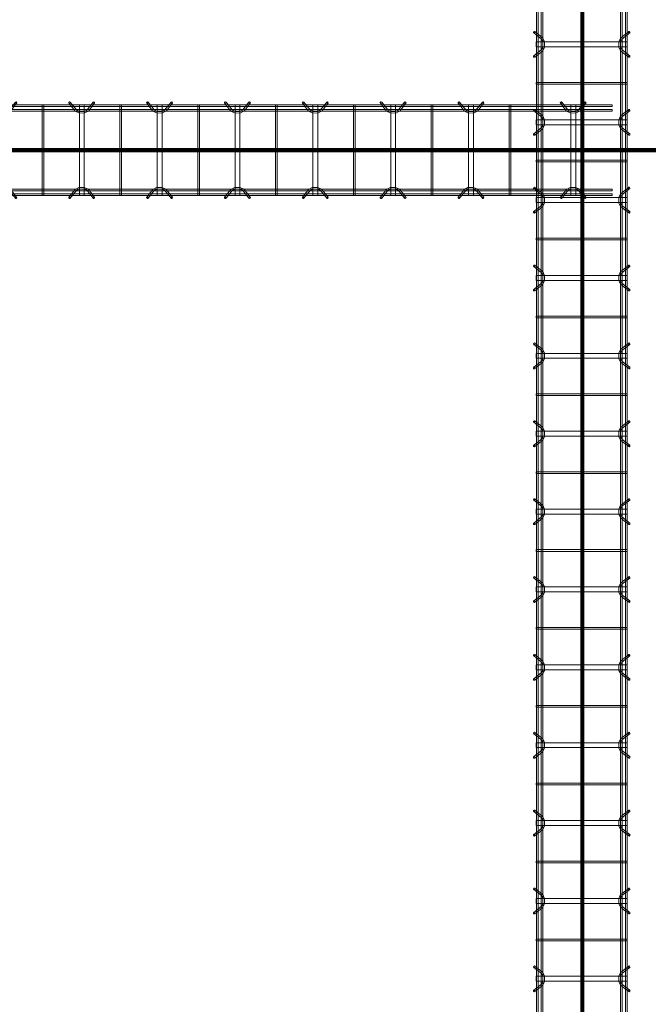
# Model space of a CAD drawing. Header units: inches. Extents: x -4136 to 1945, y -6639 to 12387.
# Tile 315 of 656: x -3405 to -3308, y 10336 to 10487. Entities that reach past the tile are written whole.
import ezdxf

# ---------------------------------------------------------------- set-up
doc = ezdxf.new("R2010")
doc.units = ezdxf.units.IN
doc.header["$MEASUREMENT"] = 0
doc.linetypes.add('Línea de rejilla', pattern=[0.875, 0.5, -0.125, 0.125, -0.125])
for name, color, linetype, lineweight in [('A-GENM', 7, 'Continuous', 9), ('S-BEAM', 7, 'Continuous', 9), ('S-GRID', 7, 'Continuous', 9)]:
    doc.layers.add(name, color=color, linetype=linetype, lineweight=lineweight)

# ---------------------------------------------------------------- blocks, each defined once
blk = doc.blocks.new('Dowel bar assembly - Dowel bar assembly-671876-SLAB ON GROUND JOINTS')
at = {"layer": 'S-BEAM', "color": 253, "true_color": 0xaaaaaa}
for p, q in [((1628, 1.98), (0, 1.98)), ((0, 1.72), (1628, 1.72)), ((436.02, 2.23), (436.97, 1.03)), ((437.18, 1.19), (436.23, 2.39)), ((437.62, 1.99), (437.62, -12.01)), ((438.38, 1.99), (437.62, 1.99)), ((437.62, 1.99), (438.38, 1.99)), ((438.38, -12.01), (438.38, 1.99)), ((439.76, 2.39), (438.81, 1.19)), ((439.01, 1.03), (439.96, 2.23)), ((443.87, 1.99), (443.87, -12.01)), ((444.13, 1.99), (443.87, 1.99)), ((443.87, 1.99), (444.13, 1.99)), ((444.13, -12.01), (444.13, 1.99)), ((448.02, 2.23), (448.97, 1.03)), ((449.18, 1.19), (448.23, 2.39)), ((449.62, 1.99), (449.62, -12.01)), ((450.38, 1.99), (449.62, 1.99)), ((449.62, 1.99), (450.38, 1.99)), ((450.38, -12.01), (450.38, 1.99)), ((451.76, 2.39), (450.81, 1.19)), ((451.01, 1.03), (451.96, 2.23)), ((455.87, 1.99), (455.87, -12.01)), ((456.13, 1.99), (455.87, 1.99)), ((455.87, 1.99), (456.13, 1.99)), ((456.13, -12.01), (456.13, 1.99)), ((460.02, 2.23), (460.97, 1.03)), ((461.18, 1.19), (460.23, 2.39)), ((461.62, 1.99), (461.62, -12.01)), ((462.38, 1.99), (461.62, 1.99)), ((461.62, 1.99), (462.38, 1.99)), ((462.38, -12.01), (462.38, 1.99)), ((463.76, 2.39), (462.81, 1.19)), ((463.01, 1.03), (463.96, 2.23)), ((467.87, 1.99), (467.87, -12.01)), ((468.13, 1.99), (467.87, 1.99)), ((467.87, 1.99), (468.13, 1.99)), ((468.13, -12.01), (468.13, 1.99)), ((472.02, 2.23), (472.97, 1.03)), ((473.18, 1.19), (472.23, 2.39)), ((473.62, 1.99), (473.62, -12.01)), ((474.38, 1.99), (473.62, 1.99)), ((473.62, 1.99), (474.38, 1.99)), ((474.38, -12.01), (474.38, 1.99)), ((475.76, 2.39), (474.81, 1.19)), ((475.01, 1.03), (475.96, 2.23)), ((479.87, 1.99), (479.87, -12.01)), ((480.13, 1.99), (479.87, 1.99)), ((479.87, 1.99), (480.13, 1.99)), ((480.13, -12.01), (480.13, 1.99)), ((484.02, 2.23), (484.97, 1.03)), ((485.18, 1.19), (484.23, 2.39)), ((485.62, 1.99), (485.62, -12.01)), ((486.38, 1.99), (485.62, 1.99)), ((485.62, 1.99), (486.38, 1.99)), ((486.38, -12.01), (486.38, 1.99)), ((487.76, 2.39), (486.81, 1.19)), ((487.01, 1.03), (487.96, 2.23)), ((491.87, 1.99), (491.87, -12.01)), ((492.13, 1.99), (491.87, 1.99)), ((491.87, 1.99), (492.13, 1.99)), ((492.13, -12.01), (492.13, 1.99)), ((496.02, 2.23), (496.97, 1.03)), ((497.18, 1.19), (496.23, 2.39)), ((497.62, 1.99), (497.62, -12.01)), ((498.38, 1.99), (497.62, 1.99)), ((497.62, 1.99), (498.38, 1.99)), ((498.38, -12.01), (498.38, 1.99)), ((499.76, 2.39), (498.81, 1.19)), ((499.01, 1.03), (499.96, 2.23)), ((503.87, 1.99), (503.87, -12.01)), ((504.13, 1.99), (503.87, 1.99)), ((503.87, 1.99), (504.13, 1.99)), ((504.13, -12.01), (504.13, 1.99)), ((508.02, 2.23), (508.97, 1.03)), ((509.18, 1.19), (508.23, 2.39)), ((509.62, 1.99), (509.62, -12.01)), ((510.38, 1.99), (509.62, 1.99)), ((509.62, 1.99), (510.38, 1.99)), ((510.38, -12.01), (510.38, 1.99)), ((511.76, 2.39), (510.81, 1.19)), ((511.01, 1.03), (511.96, 2.23)), ((515.87, 1.99), (515.87, -12.01)), ((516.13, 1.99), (515.87, 1.99)), ((515.87, 1.99), (516.13, 1.99)), ((516.13, -12.01), (516.13, 1.99)), ((520.02, 2.23), (520.97, 1.03)), ((521.18, 1.19), (520.23, 2.39)), ((521.62, 1.99), (521.62, -12.01)), ((522.38, 1.99), (521.62, 1.99)), ((521.62, 1.99), (522.38, 1.99)), ((522.38, -12.01), (522.38, 1.99)), ((523.76, 2.39), (522.81, 1.19)), ((523.01, 1.03), (523.96, 2.23)), ((527.87, 1.99), (527.87, -12.01)), ((528.13, 1.99), (527.87, 1.99)), ((527.87, 1.99), (528.13, 1.99)), ((528.13, -12.01), (528.13, 1.99)), ((532.02, 2.23), (532.97, 1.03)), ((533.18, 1.19), (532.23, 2.39)), ((533.62, 1.99), (533.62, -12.01)), ((534.38, 1.99), (533.62, 1.99)), ((533.62, 1.99), (534.38, 1.99)), ((534.38, -12.01), (534.38, 1.99)), ((535.76, 2.39), (534.81, 1.19)), ((535.01, 1.03), (535.96, 2.23)), ((539.87, 1.99), (539.87, -12.01)), ((540.13, 1.99), (539.87, 1.99)), ((539.87, 1.99), (540.13, 1.99)), ((540.13, -12.01), (540.13, 1.99)), ((544.02, 2.23), (544.97, 1.03)), ((545.18, 1.19), (544.23, 2.39)), ((545.62, 1.99), (545.62, -12.01)), ((546.38, 1.99), (545.62, 1.99)), ((545.62, 1.99), (546.38, 1.99)), ((546.38, -12.01), (546.38, 1.99)), ((547.76, 2.39), (546.81, 1.19)), ((547.01, 1.03), (547.96, 2.23)), ((551.87, 1.99), (551.87, -12.01)), ((552.13, 1.99), (551.87, 1.99)), ((551.87, 1.99), (552.13, 1.99)), ((552.13, -12.01), (552.13, 1.99)), ((556.02, 2.23), (556.97, 1.03)), ((557.18, 1.19), (556.23, 2.39)), ((557.62, 1.99), (557.62, -12.01)), ((558.38, 1.99), (557.62, 1.99)), ((557.62, 1.99), (558.38, 1.99)), ((558.38, -12.01), (558.38, 1.99)), ((559.76, 2.39), (558.81, 1.19)), ((559.01, 1.03), (559.96, 2.23)), ((563.87, 1.99), (563.87, -12.01)), ((564.13, 1.99), (563.87, 1.99)), ((563.87, 1.99), (564.13, 1.99)), ((564.13, -12.01), (564.13, 1.99)), ((568.02, 2.23), (568.97, 1.03)), ((569.18, 1.19), (568.23, 2.39)), ((569.62, 1.99), (569.62, -12.01)), ((570.38, 1.99), (569.62, 1.99)), ((569.62, 1.99), (570.38, 1.99)), ((570.38, -12.01), (570.38, 1.99)), ((571.76, 2.39), (570.81, 1.19)), ((571.01, 1.03), (571.96, 2.23)), ((575.87, 1.99), (575.87, -12.01)), ((576.13, 1.99), (575.87, 1.99)), ((575.87, 1.99), (576.13, 1.99)), ((576.13, -12.01), (576.13, 1.99)), ((580.02, 2.23), (580.97, 1.03)), ((581.18, 1.19), (580.23, 2.39)), ((581.62, 1.99), (581.62, -12.01)), ((582.38, 1.99), (581.62, 1.99)), ((581.62, 1.99), (582.38, 1.99)), ((582.38, -12.01), (582.38, 1.99)), ((583.76, 2.39), (582.81, 1.19)), ((583.01, 1.03), (583.96, 2.23)), ((1628, 1.25), (0, 1.25)), ((0, 0.99), (1628, 0.99)), ((1628, -11.01), (0, -11.01)), ((0, -11.27), (1628, -11.27)), ((1628, -11.74), (0, -11.74)), ((0, -12), (1628, -12)), ((436.97, -11.05), (436.02, -12.25)), ((436.23, -12.41), (437.18, -11.21)), ((438.38, -12.01), (437.62, -12.01)), ((437.62, -12.01), (438.38, -12.01)), ((438.81, -11.21), (439.76, -12.41)), ((439.96, -12.25), (439.01, -11.05)), ((444.13, -12.01), (443.87, -12.01)), ((443.87, -12.01), (444.13, -12.01)), ((448.97, -11.05), (448.02, -12.25)), ((448.23, -12.41), (449.18, -11.21)), ((450.38, -12.01), (449.62, -12.01)), ((449.62, -12.01), (450.38, -12.01)), ((450.81, -11.21), (451.76, -12.41)), ((451.96, -12.25), (451.01, -11.05)), ((456.13, -12.01), (455.87, -12.01)), ((455.87, -12.01), (456.13, -12.01)), ((460.97, -11.05), (460.02, -12.25)), ((460.23, -12.41), (461.18, -11.21)), ((462.38, -12.01), (461.62, -12.01)), ((461.62, -12.01), (462.38, -12.01)), ((462.81, -11.21), (463.76, -12.41)), ((463.96, -12.25), (463.01, -11.05)), ((468.13, -12.01), (467.87, -12.01)), ((467.87, -12.01), (468.13, -12.01)), ((472.97, -11.05), (472.02, -12.25)), ((472.23, -12.41), (473.18, -11.21)), ((474.38, -12.01), (473.62, -12.01)), ((473.62, -12.01), (474.38, -12.01)), ((474.81, -11.21), (475.76, -12.41)), ((475.96, -12.25), (475.01, -11.05)), ((480.13, -12.01), (479.87, -12.01)), ((479.87, -12.01), (480.13, -12.01)), ((484.97, -11.05), (484.02, -12.25)), ((484.23, -12.41), (485.18, -11.21)), ((486.38, -12.01), (485.62, -12.01)), ((485.62, -12.01), (486.38, -12.01)), ((486.81, -11.21), (487.76, -12.41)), ((487.96, -12.25), (487.01, -11.05)), ((492.13, -12.01), (491.87, -12.01)), ((491.87, -12.01), (492.13, -12.01)), ((496.97, -11.05), (496.02, -12.25)), ((496.23, -12.41), (497.18, -11.21)), ((498.38, -12.01), (497.62, -12.01)), ((497.62, -12.01), (498.38, -12.01)), ((498.81, -11.21), (499.76, -12.41)), ((499.96, -12.25), (499.01, -11.05)), ((504.13, -12.01), (503.87, -12.01)), ((503.87, -12.01), (504.13, -12.01)), ((508.97, -11.05), (508.02, -12.25)), ((508.23, -12.41), (509.18, -11.21)), ((510.38, -12.01), (509.62, -12.01)), ((509.62, -12.01), (510.38, -12.01)), ((510.81, -11.21), (511.76, -12.41)), ((511.96, -12.25), (511.01, -11.05)), ((516.13, -12.01), (515.87, -12.01)), ((515.87, -12.01), (516.13, -12.01)), ((520.97, -11.05), (520.02, -12.25)), ((520.23, -12.41), (521.18, -11.21)), ((522.38, -12.01), (521.62, -12.01)), ((521.62, -12.01), (522.38, -12.01)), ((522.81, -11.21), (523.76, -12.41)), ((523.96, -12.25), (523.01, -11.05)), ((528.13, -12.01), (527.87, -12.01)), ((527.87, -12.01), (528.13, -12.01)), ((532.97, -11.05), (532.02, -12.25)), ((532.23, -12.41), (533.18, -11.21)), ((534.38, -12.01), (533.62, -12.01)), ((533.62, -12.01), (534.38, -12.01)), ((534.81, -11.21), (535.76, -12.41)), ((535.96, -12.25), (535.01, -11.05)), ((540.13, -12.01), (539.87, -12.01)), ((539.87, -12.01), (540.13, -12.01)), ((544.97, -11.05), (544.02, -12.25)), ((544.23, -12.41), (545.18, -11.21)), ((546.38, -12.01), (545.62, -12.01)), ((545.62, -12.01), (546.38, -12.01)), ((546.81, -11.21), (547.76, -12.41)), ((547.96, -12.25), (547.01, -11.05)), ((552.13, -12.01), (551.87, -12.01)), ((551.87, -12.01), (552.13, -12.01)), ((556.97, -11.05), (556.02, -12.25)), ((556.23, -12.41), (557.18, -11.21)), ((558.38, -12.01), (557.62, -12.01)), ((557.62, -12.01), (558.38, -12.01)), ((558.81, -11.21), (559.76, -12.41)), ((559.96, -12.25), (559.01, -11.05)), ((564.13, -12.01), (563.87, -12.01)), ((563.87, -12.01), (564.13, -12.01)), ((568.97, -11.05), (568.02, -12.25)), ((568.23, -12.41), (569.18, -11.21)), ((570.38, -12.01), (569.62, -12.01)), ((569.62, -12.01), (570.38, -12.01)), ((570.81, -11.21), (571.76, -12.41)), ((571.96, -12.25), (571.01, -11.05)), ((576.13, -12.01), (575.87, -12.01)), ((575.87, -12.01), (576.13, -12.01)), ((580.97, -11.05), (580.02, -12.25)), ((580.23, -12.41), (581.18, -11.21)), ((582.38, -12.01), (581.62, -12.01)), ((581.62, -12.01), (582.38, -12.01)), ((582.81, -11.21), (583.76, -12.41)), ((583.96, -12.25), (583.01, -11.05))]:
    blk.add_line(p, q, dxfattribs=at)
at = {"layer": 'S-BEAM', "color": 253, "true_color": 0xaaaaaa, "flags": 128}
for points in [[(436.97, 1.03), (437.53, 0.73), (438.39, 0.72), (438.97, 0.99), (439.01, 1.03)], [(437.18, 1.19), (437.62, 0.97), (438.38, 0.98), (438.81, 1.19)], [(448.97, 1.03), (449.53, 0.73), (450.39, 0.72), (450.97, 0.99), (451.01, 1.03)], [(449.18, 1.19), (449.62, 0.97), (450.38, 0.98), (450.81, 1.19)], [(460.97, 1.03), (461.53, 0.73), (462.39, 0.72), (462.97, 0.99), (463.01, 1.03)], [(461.18, 1.19), (461.62, 0.97), (462.38, 0.98), (462.81, 1.19)], [(472.97, 1.03), (473.53, 0.73), (474.39, 0.72), (474.97, 0.99), (475.01, 1.03)], [(473.18, 1.19), (473.62, 0.97), (474.38, 0.98), (474.81, 1.19)], [(484.97, 1.03), (485.53, 0.73), (486.39, 0.72), (486.97, 0.99), (487.01, 1.03)], [(485.18, 1.19), (485.62, 0.97), (486.38, 0.98), (486.81, 1.19)], [(496.97, 1.03), (497.53, 0.73), (498.39, 0.72), (498.97, 0.99), (499.01, 1.03)], [(497.18, 1.19), (497.62, 0.97), (498.38, 0.98), (498.81, 1.19)], [(508.97, 1.03), (509.53, 0.73), (510.39, 0.72), (510.97, 0.99), (511.01, 1.03)], [(509.18, 1.19), (509.62, 0.97), (510.38, 0.98), (510.81, 1.19)], [(520.97, 1.03), (521.53, 0.73), (522.39, 0.72), (522.97, 0.99), (523.01, 1.03)], [(521.18, 1.19), (521.62, 0.97), (522.38, 0.98), (522.81, 1.19)], [(532.97, 1.03), (533.53, 0.73), (534.39, 0.72), (534.97, 0.99), (535.01, 1.03)], [(533.18, 1.19), (533.62, 0.97), (534.38, 0.98), (534.81, 1.19)], [(544.97, 1.03), (545.53, 0.73), (546.39, 0.72), (546.97, 0.99), (547.01, 1.03)], [(545.18, 1.19), (545.62, 0.97), (546.38, 0.98), (546.81, 1.19)], [(556.97, 1.03), (557.53, 0.73), (558.39, 0.72), (558.97, 0.99), (559.01, 1.03)], [(557.18, 1.19), (557.62, 0.97), (558.38, 0.98), (558.81, 1.19)], [(568.97, 1.03), (569.53, 0.73), (570.39, 0.72), (570.97, 0.99), (571.01, 1.03)], [(569.18, 1.19), (569.62, 0.97), (570.38, 0.98), (570.81, 1.19)], [(580.97, 1.03), (581.53, 0.73), (582.39, 0.72), (582.97, 0.99), (583.01, 1.03)], [(581.18, 1.19), (581.62, 0.97), (582.38, 0.98), (582.81, 1.19)], [(436.97, -11.05), (437.53, -10.75), (438.39, -10.74), (438.97, -11.01), (439.01, -11.05)], [(437.18, -11.21), (437.62, -10.99), (438.38, -11), (438.81, -11.21)], [(448.97, -11.05), (449.53, -10.75), (450.39, -10.74), (450.97, -11.01), (451.01, -11.05)], [(449.18, -11.21), (449.62, -10.99), (450.38, -11), (450.81, -11.21)], [(460.97, -11.05), (461.53, -10.75), (462.39, -10.74), (462.97, -11.01), (463.01, -11.05)], [(461.18, -11.21), (461.62, -10.99), (462.38, -11), (462.81, -11.21)], [(472.97, -11.05), (473.53, -10.75), (474.39, -10.74), (474.97, -11.01), (475.01, -11.05)], [(473.18, -11.21), (473.62, -10.99), (474.38, -11), (474.81, -11.21)], [(484.97, -11.05), (485.53, -10.75), (486.39, -10.74), (486.97, -11.01), (487.01, -11.05)], [(485.18, -11.21), (485.62, -10.99), (486.38, -11), (486.81, -11.21)], [(496.97, -11.05), (497.53, -10.75), (498.39, -10.74), (498.97, -11.01), (499.01, -11.05)], [(497.18, -11.21), (497.62, -10.99), (498.38, -11), (498.81, -11.21)], [(508.97, -11.05), (509.53, -10.75), (510.39, -10.74), (510.97, -11.01), (511.01, -11.05)], [(509.18, -11.21), (509.62, -10.99), (510.38, -11), (510.81, -11.21)], [(520.97, -11.05), (521.53, -10.75), (522.39, -10.74), (522.97, -11.01), (523.01, -11.05)], [(521.18, -11.21), (521.62, -10.99), (522.38, -11), (522.81, -11.21)], [(532.97, -11.05), (533.53, -10.75), (534.39, -10.74), (534.97, -11.01), (535.01, -11.05)], [(533.18, -11.21), (533.62, -10.99), (534.38, -11), (534.81, -11.21)], [(544.97, -11.05), (545.53, -10.75), (546.39, -10.74), (546.97, -11.01), (547.01, -11.05)], [(545.18, -11.21), (545.62, -10.99), (546.38, -11), (546.81, -11.21)], [(556.97, -11.05), (557.53, -10.75), (558.39, -10.74), (558.97, -11.01), (559.01, -11.05)], [(557.18, -11.21), (557.62, -10.99), (558.38, -11), (558.81, -11.21)], [(568.97, -11.05), (569.53, -10.75), (570.39, -10.74), (570.97, -11.01), (571.01, -11.05)], [(569.18, -11.21), (569.62, -10.99), (570.38, -11), (570.81, -11.21)], [(580.97, -11.05), (581.53, -10.75), (582.39, -10.74), (582.97, -11.01), (583.01, -11.05)], [(581.18, -11.21), (581.62, -10.99), (582.38, -11), (582.81, -11.21)]]:
    blk.add_lwpolyline(points, dxfattribs=at)
at = {"layer": 'S-BEAM', "color": 253, "true_color": 0xaaaaaa}
for centre, major_axis, start_param, end_param in [((436.12, 2.31), (0.101, 0.08), 5.709265, 8.850858), ((436.12, 2.31), (0.101, 0.08), 2.567673, 5.709265), ((439.86, 2.31), (-0.101, 0.08), 3.715513, 6.857105), ((439.86, 2.31), (-0.101, 0.08), 0.57392, 3.715513), ((448.12, 2.31), (0.101, 0.08), 5.709265, 8.850858), ((448.12, 2.31), (0.101, 0.08), 2.567673, 5.709265), ((451.86, 2.31), (-0.101, 0.08), 3.715513, 6.857105), ((451.86, 2.31), (-0.101, 0.08), 0.57392, 3.715513), ((460.12, 2.31), (0.101, 0.08), 5.709265, 8.850858), ((460.12, 2.31), (0.101, 0.08), 2.567673, 5.709265), ((463.86, 2.31), (-0.101, 0.08), 3.715513, 6.857105), ((463.86, 2.31), (-0.101, 0.08), 0.57392, 3.715513), ((472.12, 2.31), (0.101, 0.08), 5.709265, 8.850858), ((472.12, 2.31), (0.101, 0.08), 2.567673, 5.709265), ((475.86, 2.31), (-0.101, 0.08), 3.715513, 6.857105), ((475.86, 2.31), (-0.101, 0.08), 0.57392, 3.715513), ((484.12, 2.31), (0.101, 0.08), 5.709265, 8.850858), ((484.12, 2.31), (0.101, 0.08), 2.567673, 5.709265), ((487.86, 2.31), (-0.101, 0.08), 3.715513, 6.857105), ((487.86, 2.31), (-0.101, 0.08), 0.57392, 3.715513), ((496.12, 2.31), (0.101, 0.08), 5.709265, 8.850858), ((496.12, 2.31), (0.101, 0.08), 2.567673, 5.709265), ((499.86, 2.31), (-0.101, 0.08), 3.715513, 6.857105), ((499.86, 2.31), (-0.101, 0.08), 0.57392, 3.715513), ((508.12, 2.31), (0.101, 0.08), 5.709265, 8.850858), ((508.12, 2.31), (0.101, 0.08), 2.567673, 5.709265), ((511.86, 2.31), (-0.101, 0.08), 3.715513, 6.857105), ((511.86, 2.31), (-0.101, 0.08), 0.57392, 3.715513), ((520.12, 2.31), (0.101, 0.08), 5.709265, 8.850858), ((520.12, 2.31), (0.101, 0.08), 2.567673, 5.709265), ((523.86, 2.31), (-0.101, 0.08), 3.715513, 6.857105), ((523.86, 2.31), (-0.101, 0.08), 0.57392, 3.715513), ((532.12, 2.31), (0.101, 0.08), 5.709265, 8.850858), ((532.12, 2.31), (0.101, 0.08), 2.567673, 5.709265), ((535.86, 2.31), (-0.101, 0.08), 3.715513, 6.857105), ((535.86, 2.31), (-0.101, 0.08), 0.57392, 3.715513), ((544.12, 2.31), (0.101, 0.08), 5.709265, 8.850858), ((544.12, 2.31), (0.101, 0.08), 2.567673, 5.709265), ((547.86, 2.31), (-0.101, 0.08), 3.715513, 6.857105), ((547.86, 2.31), (-0.101, 0.08), 0.57392, 3.715513), ((556.12, 2.31), (0.101, 0.08), 5.709265, 8.850858), ((556.12, 2.31), (0.101, 0.08), 2.567673, 5.709265), ((559.86, 2.31), (-0.101, 0.08), 3.715513, 6.857105), ((559.86, 2.31), (-0.101, 0.08), 0.57392, 3.715513), ((568.12, 2.31), (0.101, 0.08), 5.709265, 8.850858), ((568.12, 2.31), (0.101, 0.08), 2.567673, 5.709265), ((571.86, 2.31), (-0.101, 0.08), 3.715513, 6.857105), ((571.86, 2.31), (-0.101, 0.08), 0.57392, 3.715513), ((580.12, 2.31), (0.101, 0.08), 5.709265, 8.850858), ((580.12, 2.31), (0.101, 0.08), 2.567673, 5.709265), ((583.86, 2.31), (-0.101, 0.08), 3.715513, 6.857105), ((583.86, 2.31), (-0.101, 0.08), 0.57392, 3.715513), ((436.12, -12.33), (-0.101, 0.08), 3.715513, 6.857105), ((436.12, -12.33), (-0.101, 0.08), 0.57392, 3.715513), ((439.86, -12.33), (0.101, 0.08), 5.709265, 8.850858), ((439.86, -12.33), (0.101, 0.08), 2.567673, 5.709265), ((448.12, -12.33), (-0.101, 0.08), 3.715513, 6.857105), ((448.12, -12.33), (-0.101, 0.08), 0.57392, 3.715513), ((451.86, -12.33), (0.101, 0.08), 5.709265, 8.850858), ((451.86, -12.33), (0.101, 0.08), 2.567673, 5.709265), ((460.12, -12.33), (-0.101, 0.08), 3.715513, 6.857105), ((460.12, -12.33), (-0.101, 0.08), 0.57392, 3.715513), ((463.86, -12.33), (0.101, 0.08), 5.709265, 8.850858), ((463.86, -12.33), (0.101, 0.08), 2.567673, 5.709265), ((472.12, -12.33), (-0.101, 0.08), 3.715513, 6.857105), ((472.12, -12.33), (-0.101, 0.08), 0.57392, 3.715513), ((475.86, -12.33), (0.101, 0.08), 5.709265, 8.850858), ((475.86, -12.33), (0.101, 0.08), 2.567673, 5.709265), ((484.12, -12.33), (-0.101, 0.08), 3.715513, 6.857105), ((484.12, -12.33), (-0.101, 0.08), 0.57392, 3.715513), ((487.86, -12.33), (0.101, 0.08), 5.709265, 8.850858), ((487.86, -12.33), (0.101, 0.08), 2.567673, 5.709265), ((496.12, -12.33), (-0.101, 0.08), 3.715513, 6.857105), ((496.12, -12.33), (-0.101, 0.08), 0.57392, 3.715513), ((499.86, -12.33), (0.101, 0.08), 5.709265, 8.850858), ((499.86, -12.33), (0.101, 0.08), 2.567673, 5.709265), ((508.12, -12.33), (-0.101, 0.08), 3.715513, 6.857105), ((508.12, -12.33), (-0.101, 0.08), 0.57392, 3.715513), ((511.86, -12.33), (0.101, 0.08), 5.709265, 8.850858), ((511.86, -12.33), (0.101, 0.08), 2.567673, 5.709265), ((520.12, -12.33), (-0.101, 0.08), 3.715513, 6.857105), ((520.12, -12.33), (-0.101, 0.08), 0.57392, 3.715513), ((523.86, -12.33), (0.101, 0.08), 5.709265, 8.850858), ((523.86, -12.33), (0.101, 0.08), 2.567673, 5.709265), ((532.12, -12.33), (-0.101, 0.08), 3.715513, 6.857105), ((532.12, -12.33), (-0.101, 0.08), 0.57392, 3.715513), ((535.86, -12.33), (0.101, 0.08), 5.709265, 8.850858), ((535.86, -12.33), (0.101, 0.08), 2.567673, 5.709265), ((544.12, -12.33), (-0.101, 0.08), 3.715513, 6.857105), ((544.12, -12.33), (-0.101, 0.08), 0.57392, 3.715513), ((547.86, -12.33), (0.101, 0.08), 5.709265, 8.850858), ((547.86, -12.33), (0.101, 0.08), 2.567673, 5.709265), ((556.12, -12.33), (-0.101, 0.08), 3.715513, 6.857105), ((556.12, -12.33), (-0.101, 0.08), 0.57392, 3.715513), ((559.86, -12.33), (0.101, 0.08), 5.709265, 8.850858), ((559.86, -12.33), (0.101, 0.08), 2.567673, 5.709265), ((568.12, -12.33), (-0.101, 0.08), 3.715513, 6.857105), ((568.12, -12.33), (-0.101, 0.08), 0.57392, 3.715513), ((571.86, -12.33), (0.101, 0.08), 5.709265, 8.850858), ((571.86, -12.33), (0.101, 0.08), 2.567673, 5.709265), ((580.12, -12.33), (-0.101, 0.08), 3.715513, 6.857105), ((580.12, -12.33), (-0.101, 0.08), 0.57392, 3.715513), ((583.86, -12.33), (0.101, 0.08), 5.709265, 8.850858), ((583.86, -12.33), (0.101, 0.08), 2.567673, 5.709265)]:
    blk.add_ellipse(centre, major_axis=major_axis, ratio=0.816528, start_param=start_param, end_param=end_param, dxfattribs=at)
blk = doc.blocks.new('Dowel bar assembly - Dowel bar assembly-672941-SLAB ON GROUND JOINTS')
at = {"layer": 'S-BEAM', "color": 253, "true_color": 0xaaaaaa}
for p, q in [((147.75, 1.98), (0, 1.98)), ((0, 1.98), (0, 1.72)), ((0, 1.72), (0, 1.98)), ((0, 1.72), (147.75, 1.72)), ((4.02, 2.23), (4.97, 1.03)), ((5.18, 1.19), (4.23, 2.39)), ((5.63, 1.99), (5.63, -12.01)), ((6.38, 1.99), (5.63, 1.99)), ((5.63, 1.99), (6.38, 1.99)), ((6.38, -12.01), (6.38, 1.99)), ((7.76, 2.39), (6.81, 1.19)), ((7.01, 1.03), (7.96, 2.23)), ((11.87, 1.99), (11.87, -12.01)), ((12.13, 1.99), (11.87, 1.99)), ((11.87, 1.99), (12.13, 1.99)), ((12.13, -12.01), (12.13, 1.99)), ((16.02, 2.23), (16.97, 1.03)), ((17.18, 1.19), (16.23, 2.39)), ((17.63, 1.99), (17.63, -12.01)), ((18.38, 1.99), (17.63, 1.99)), ((17.63, 1.99), (18.38, 1.99)), ((18.38, -12.01), (18.38, 1.99)), ((19.76, 2.39), (18.81, 1.19)), ((19.01, 1.03), (19.96, 2.23)), ((23.87, 1.99), (23.87, -12.01)), ((24.13, 1.99), (23.87, 1.99)), ((23.87, 1.99), (24.13, 1.99)), ((24.13, -12.01), (24.13, 1.99)), ((28.02, 2.23), (28.97, 1.03)), ((29.18, 1.19), (28.23, 2.39)), ((29.63, 1.99), (29.63, -12.01)), ((30.38, 1.99), (29.63, 1.99)), ((29.63, 1.99), (30.38, 1.99)), ((30.38, -12.01), (30.38, 1.99)), ((31.76, 2.39), (30.81, 1.19)), ((31.01, 1.03), (31.96, 2.23)), ((35.87, 1.99), (35.87, -12.01)), ((36.13, 1.99), (35.87, 1.99)), ((35.87, 1.99), (36.13, 1.99)), ((36.13, -12.01), (36.13, 1.99)), ((40.02, 2.23), (40.97, 1.03)), ((41.18, 1.19), (40.23, 2.39)), ((41.63, 1.99), (41.63, -12.01)), ((42.38, 1.99), (41.63, 1.99)), ((41.63, 1.99), (42.38, 1.99)), ((42.38, -12.01), (42.38, 1.99)), ((43.76, 2.39), (42.81, 1.19)), ((43.01, 1.03), (43.96, 2.23)), ((47.87, 1.99), (47.87, -12.01)), ((48.13, 1.99), (47.87, 1.99)), ((47.87, 1.99), (48.13, 1.99)), ((48.13, -12.01), (48.13, 1.99)), ((52.02, 2.23), (52.97, 1.03)), ((53.18, 1.19), (52.23, 2.39)), ((53.63, 1.99), (53.63, -12.01)), ((54.38, 1.99), (53.63, 1.99)), ((53.63, 1.99), (54.38, 1.99)), ((54.38, -12.01), (54.38, 1.99)), ((55.76, 2.39), (54.81, 1.19)), ((55.01, 1.03), (55.96, 2.23)), ((59.87, 1.99), (59.87, -12.01)), ((60.13, 1.99), (59.87, 1.99)), ((59.87, 1.99), (60.13, 1.99)), ((60.13, -12.01), (60.13, 1.99)), ((64.02, 2.23), (64.97, 1.03)), ((65.18, 1.19), (64.23, 2.39)), ((65.63, 1.99), (65.63, -12.01)), ((66.38, 1.99), (65.63, 1.99)), ((65.63, 1.99), (66.38, 1.99)), ((66.38, -12.01), (66.38, 1.99)), ((67.76, 2.39), (66.81, 1.19)), ((67.01, 1.03), (67.96, 2.23)), ((71.87, 1.99), (71.87, -12.01)), ((72.13, 1.99), (71.87, 1.99)), ((71.87, 1.99), (72.13, 1.99)), ((72.13, -12.01), (72.13, 1.99)), ((76.02, 2.23), (76.97, 1.03)), ((77.18, 1.19), (76.23, 2.39)), ((77.63, 1.99), (77.63, -12.01)), ((78.38, 1.99), (77.63, 1.99)), ((77.63, 1.99), (78.38, 1.99)), ((78.38, -12.01), (78.38, 1.99)), ((79.76, 2.39), (78.81, 1.19)), ((79.01, 1.03), (79.96, 2.23)), ((83.87, 1.99), (83.87, -12.01)), ((84.13, 1.99), (83.87, 1.99)), ((83.87, 1.99), (84.13, 1.99)), ((84.13, -12.01), (84.13, 1.99)), ((88.02, 2.23), (88.97, 1.03)), ((89.18, 1.19), (88.23, 2.39)), ((89.63, 1.99), (89.63, -12.01)), ((90.38, 1.99), (89.63, 1.99)), ((89.63, 1.99), (90.38, 1.99)), ((90.38, -12.01), (90.38, 1.99)), ((91.76, 2.39), (90.81, 1.19)), ((91.01, 1.03), (91.96, 2.23)), ((95.87, 1.99), (95.87, -12.01)), ((96.13, 1.99), (95.87, 1.99)), ((95.87, 1.99), (96.13, 1.99)), ((96.13, -12.01), (96.13, 1.99)), ((100.02, 2.23), (100.97, 1.03)), ((101.18, 1.19), (100.23, 2.39)), ((101.63, 1.99), (101.63, -12.01)), ((102.38, 1.99), (101.63, 1.99)), ((101.63, 1.99), (102.38, 1.99)), ((102.38, -12.01), (102.38, 1.99)), ((103.76, 2.39), (102.81, 1.19)), ((103.01, 1.03), (103.96, 2.23)), ((107.87, 1.99), (107.87, -12.01)), ((108.13, 1.99), (107.87, 1.99)), ((107.87, 1.99), (108.13, 1.99)), ((108.13, -12.01), (108.13, 1.99)), ((112.02, 2.23), (112.97, 1.03)), ((113.18, 1.19), (112.23, 2.39)), ((113.63, 1.99), (113.63, -12.01)), ((114.38, 1.99), (113.63, 1.99)), ((113.63, 1.99), (114.38, 1.99)), ((114.38, -12.01), (114.38, 1.99)), ((115.76, 2.39), (114.81, 1.19)), ((115.01, 1.03), (115.96, 2.23)), ((119.87, 1.99), (119.87, -12.01)), ((120.13, 1.99), (119.87, 1.99)), ((119.87, 1.99), (120.13, 1.99)), ((120.13, -12.01), (120.13, 1.99)), ((124.02, 2.23), (124.97, 1.03)), ((125.18, 1.19), (124.23, 2.39)), ((125.63, 1.99), (125.63, -12.01)), ((126.38, 1.99), (125.63, 1.99)), ((125.63, 1.99), (126.38, 1.99)), ((126.38, -12.01), (126.38, 1.99)), ((127.76, 2.39), (126.81, 1.19)), ((127.01, 1.03), (127.96, 2.23)), ((131.87, 1.99), (131.87, -12.01)), ((132.13, 1.99), (131.87, 1.99)), ((131.87, 1.99), (132.13, 1.99)), ((132.13, -12.01), (132.13, 1.99)), ((139.77, 2.23), (140.72, 1.03)), ((140.93, 1.19), (139.98, 2.39)), ((141.38, 1.99), (141.38, -12.01)), ((142.13, 1.99), (141.38, 1.99)), ((141.38, 1.99), (142.13, 1.99)), ((142.13, -12.01), (142.13, 1.99)), ((143.51, 2.39), (142.56, 1.19)), ((142.76, 1.03), (143.71, 2.23)), ((147.75, 1.98), (147.75, 1.72)), ((147.75, 1.72), (147.75, 1.98)), ((147.75, 1.25), (0, 1.25)), ((0, 0.99), (0, 1.25)), ((0, 1.25), (0, 0.99)), ((0, 0.99), (147.75, 0.99)), ((147.75, 0.99), (147.75, 1.25)), ((147.75, 1.25), (147.75, 0.99)), ((147.75, -11.01), (0, -11.01)), ((0, -11.27), (0, -11.01)), ((0, -11.01), (0, -11.27)), ((0, -11.27), (147.75, -11.27)), ((147.75, -11.74), (0, -11.74)), ((0, -12), (0, -11.74)), ((0, -11.74), (0, -12)), ((0, -12), (147.75, -12)), ((4.97, -11.05), (4.02, -12.25)), ((4.23, -12.41), (5.18, -11.21)), ((6.38, -12.01), (5.63, -12.01)), ((5.63, -12.01), (6.38, -12.01)), ((6.81, -11.21), (7.76, -12.41)), ((7.96, -12.25), (7.01, -11.05)), ((12.13, -12.01), (11.87, -12.01)), ((11.87, -12.01), (12.13, -12.01)), ((16.97, -11.05), (16.02, -12.25)), ((16.23, -12.41), (17.18, -11.21)), ((18.38, -12.01), (17.63, -12.01)), ((17.63, -12.01), (18.38, -12.01)), ((18.81, -11.21), (19.76, -12.41)), ((19.96, -12.25), (19.01, -11.05)), ((24.13, -12.01), (23.87, -12.01)), ((23.87, -12.01), (24.13, -12.01)), ((28.97, -11.05), (28.02, -12.25)), ((28.23, -12.41), (29.18, -11.21)), ((30.38, -12.01), (29.63, -12.01)), ((29.63, -12.01), (30.38, -12.01)), ((30.81, -11.21), (31.76, -12.41)), ((31.96, -12.25), (31.01, -11.05)), ((36.13, -12.01), (35.87, -12.01)), ((35.87, -12.01), (36.13, -12.01)), ((40.97, -11.05), (40.02, -12.25)), ((40.23, -12.41), (41.18, -11.21)), ((42.38, -12.01), (41.63, -12.01)), ((41.63, -12.01), (42.38, -12.01)), ((42.81, -11.21), (43.76, -12.41)), ((43.96, -12.25), (43.01, -11.05)), ((48.13, -12.01), (47.87, -12.01)), ((47.87, -12.01), (48.13, -12.01)), ((52.97, -11.05), (52.02, -12.25)), ((52.23, -12.41), (53.18, -11.21)), ((54.38, -12.01), (53.63, -12.01)), ((53.63, -12.01), (54.38, -12.01)), ((54.81, -11.21), (55.76, -12.41)), ((55.96, -12.25), (55.01, -11.05)), ((60.13, -12.01), (59.87, -12.01)), ((59.87, -12.01), (60.13, -12.01)), ((64.97, -11.05), (64.02, -12.25)), ((64.23, -12.41), (65.18, -11.21)), ((66.38, -12.01), (65.63, -12.01)), ((65.63, -12.01), (66.38, -12.01)), ((66.81, -11.21), (67.76, -12.41)), ((67.96, -12.25), (67.01, -11.05)), ((72.13, -12.01), (71.87, -12.01)), ((71.87, -12.01), (72.13, -12.01)), ((76.97, -11.05), (76.02, -12.25)), ((76.23, -12.41), (77.18, -11.21)), ((78.38, -12.01), (77.63, -12.01)), ((77.63, -12.01), (78.38, -12.01)), ((78.81, -11.21), (79.76, -12.41)), ((79.96, -12.25), (79.01, -11.05)), ((84.13, -12.01), (83.87, -12.01)), ((83.87, -12.01), (84.13, -12.01)), ((88.97, -11.05), (88.02, -12.25)), ((88.23, -12.41), (89.18, -11.21)), ((90.38, -12.01), (89.63, -12.01)), ((89.63, -12.01), (90.38, -12.01)), ((90.81, -11.21), (91.76, -12.41)), ((91.96, -12.25), (91.01, -11.05)), ((96.13, -12.01), (95.87, -12.01)), ((95.87, -12.01), (96.13, -12.01)), ((100.97, -11.05), (100.02, -12.25)), ((100.23, -12.41), (101.18, -11.21)), ((102.38, -12.01), (101.63, -12.01)), ((101.63, -12.01), (102.38, -12.01)), ((102.81, -11.21), (103.76, -12.41)), ((103.96, -12.25), (103.01, -11.05)), ((108.13, -12.01), (107.87, -12.01)), ((107.87, -12.01), (108.13, -12.01)), ((112.97, -11.05), (112.02, -12.25)), ((112.23, -12.41), (113.18, -11.21)), ((114.38, -12.01), (113.63, -12.01)), ((113.63, -12.01), (114.38, -12.01)), ((114.81, -11.21), (115.76, -12.41)), ((115.96, -12.25), (115.01, -11.05)), ((120.13, -12.01), (119.87, -12.01)), ((119.87, -12.01), (120.13, -12.01)), ((124.97, -11.05), (124.02, -12.25)), ((124.23, -12.41), (125.18, -11.21)), ((126.38, -12.01), (125.63, -12.01)), ((125.63, -12.01), (126.38, -12.01)), ((126.81, -11.21), (127.76, -12.41)), ((127.96, -12.25), (127.01, -11.05)), ((132.13, -12.01), (131.87, -12.01)), ((131.87, -12.01), (132.13, -12.01)), ((140.72, -11.05), (139.77, -12.25)), ((139.98, -12.41), (140.93, -11.21)), ((142.13, -12.01), (141.38, -12.01)), ((141.38, -12.01), (142.13, -12.01)), ((142.56, -11.21), (143.51, -12.41)), ((143.71, -12.25), (142.76, -11.05)), ((147.75, -11.27), (147.75, -11.01)), ((147.75, -11.01), (147.75, -11.27)), ((147.75, -12), (147.75, -11.74)), ((147.75, -11.74), (147.75, -12))]:
    blk.add_line(p, q, dxfattribs=at)
at = {"layer": 'S-BEAM', "color": 253, "true_color": 0xaaaaaa, "flags": 128}
for points in [[(4.97, 1.03), (5.53, 0.73), (6.39, 0.72), (6.97, 0.99), (7.01, 1.03)], [(5.18, 1.19), (5.62, 0.97), (6.38, 0.98), (6.81, 1.19)], [(16.97, 1.03), (17.53, 0.73), (18.39, 0.72), (18.97, 0.99), (19.01, 1.03)], [(17.18, 1.19), (17.62, 0.97), (18.38, 0.98), (18.81, 1.19)], [(28.97, 1.03), (29.53, 0.73), (30.39, 0.72), (30.97, 0.99), (31.01, 1.03)], [(29.18, 1.19), (29.62, 0.97), (30.38, 0.98), (30.81, 1.19)], [(40.97, 1.03), (41.53, 0.73), (42.39, 0.72), (42.97, 0.99), (43.01, 1.03)], [(41.18, 1.19), (41.62, 0.97), (42.38, 0.98), (42.81, 1.19)], [(52.97, 1.03), (53.53, 0.73), (54.39, 0.72), (54.97, 0.99), (55.01, 1.03)], [(53.18, 1.19), (53.62, 0.97), (54.38, 0.98), (54.81, 1.19)], [(64.97, 1.03), (65.53, 0.73), (66.39, 0.72), (66.97, 0.99), (67.01, 1.03)], [(65.18, 1.19), (65.62, 0.97), (66.38, 0.98), (66.81, 1.19)], [(76.97, 1.03), (77.53, 0.73), (78.39, 0.72), (78.97, 0.99), (79.01, 1.03)], [(77.18, 1.19), (77.62, 0.97), (78.38, 0.98), (78.81, 1.19)], [(88.97, 1.03), (89.53, 0.73), (90.39, 0.72), (90.97, 0.99), (91.01, 1.03)], [(89.18, 1.19), (89.62, 0.97), (90.38, 0.98), (90.81, 1.19)], [(100.97, 1.03), (101.53, 0.73), (102.39, 0.72), (102.97, 0.99), (103.01, 1.03)], [(101.18, 1.19), (101.62, 0.97), (102.38, 0.98), (102.81, 1.19)], [(112.97, 1.03), (113.53, 0.73), (114.39, 0.72), (114.97, 0.99), (115.01, 1.03)], [(113.18, 1.19), (113.62, 0.97), (114.38, 0.98), (114.81, 1.19)], [(124.97, 1.03), (125.53, 0.73), (126.39, 0.72), (126.97, 0.99), (127.01, 1.03)], [(125.18, 1.19), (125.62, 0.97), (126.38, 0.98), (126.81, 1.19)], [(140.72, 1.03), (141.28, 0.73), (142.14, 0.72), (142.72, 0.99), (142.76, 1.03)], [(140.93, 1.19), (141.37, 0.97), (142.13, 0.98), (142.56, 1.19)], [(4.97, -11.05), (5.53, -10.75), (6.39, -10.74), (6.97, -11.01), (7.01, -11.05)], [(5.18, -11.21), (5.62, -10.99), (6.38, -11), (6.81, -11.21)], [(16.97, -11.05), (17.53, -10.75), (18.39, -10.74), (18.97, -11.01), (19.01, -11.05)], [(17.18, -11.21), (17.62, -10.99), (18.38, -11), (18.81, -11.21)], [(28.97, -11.05), (29.53, -10.75), (30.39, -10.74), (30.97, -11.01), (31.01, -11.05)], [(29.18, -11.21), (29.62, -10.99), (30.38, -11), (30.81, -11.21)], [(40.97, -11.05), (41.53, -10.75), (42.39, -10.74), (42.97, -11.01), (43.01, -11.05)], [(41.18, -11.21), (41.62, -10.99), (42.38, -11), (42.81, -11.21)], [(52.97, -11.05), (53.53, -10.75), (54.39, -10.74), (54.97, -11.01), (55.01, -11.05)], [(53.18, -11.21), (53.62, -10.99), (54.38, -11), (54.81, -11.21)], [(64.97, -11.05), (65.53, -10.75), (66.39, -10.74), (66.97, -11.01), (67.01, -11.05)], [(65.18, -11.21), (65.62, -10.99), (66.38, -11), (66.81, -11.21)], [(76.97, -11.05), (77.53, -10.75), (78.39, -10.74), (78.97, -11.01), (79.01, -11.05)], [(77.18, -11.21), (77.62, -10.99), (78.38, -11), (78.81, -11.21)], [(88.97, -11.05), (89.53, -10.75), (90.39, -10.74), (90.97, -11.01), (91.01, -11.05)], [(89.18, -11.21), (89.62, -10.99), (90.38, -11), (90.81, -11.21)], [(100.97, -11.05), (101.53, -10.75), (102.39, -10.74), (102.97, -11.01), (103.01, -11.05)], [(101.18, -11.21), (101.62, -10.99), (102.38, -11), (102.81, -11.21)], [(112.97, -11.05), (113.53, -10.75), (114.39, -10.74), (114.97, -11.01), (115.01, -11.05)], [(113.18, -11.21), (113.62, -10.99), (114.38, -11), (114.81, -11.21)], [(124.97, -11.05), (125.53, -10.75), (126.39, -10.74), (126.97, -11.01), (127.01, -11.05)], [(125.18, -11.21), (125.62, -10.99), (126.38, -11), (126.81, -11.21)], [(140.72, -11.05), (141.28, -10.75), (142.14, -10.74), (142.72, -11.01), (142.76, -11.05)], [(140.93, -11.21), (141.37, -10.99), (142.13, -11), (142.56, -11.21)]]:
    blk.add_lwpolyline(points, dxfattribs=at)
at = {"layer": 'S-BEAM', "color": 253, "true_color": 0xaaaaaa}
for centre, major_axis, start_param, end_param in [((4.12, 2.31), (0.101, 0.08), 5.709265, 8.850858), ((4.12, 2.31), (0.101, 0.08), 2.567673, 5.709265), ((7.86, 2.31), (-0.101, 0.08), 3.715513, 6.857105), ((7.86, 2.31), (-0.101, 0.08), 0.57392, 3.715513), ((16.12, 2.31), (0.101, 0.08), 5.709265, 8.850858), ((16.12, 2.31), (0.101, 0.08), 2.567673, 5.709265), ((19.86, 2.31), (-0.101, 0.08), 3.715513, 6.857105), ((19.86, 2.31), (-0.101, 0.08), 0.57392, 3.715513), ((28.12, 2.31), (0.101, 0.08), 5.709265, 8.850858), ((28.12, 2.31), (0.101, 0.08), 2.567673, 5.709265), ((31.86, 2.31), (-0.101, 0.08), 3.715513, 6.857105), ((31.86, 2.31), (-0.101, 0.08), 0.57392, 3.715513), ((40.12, 2.31), (0.101, 0.08), 5.709265, 8.850858), ((40.12, 2.31), (0.101, 0.08), 2.567673, 5.709265), ((43.86, 2.31), (-0.101, 0.08), 3.715513, 6.857105), ((43.86, 2.31), (-0.101, 0.08), 0.57392, 3.715513), ((52.12, 2.31), (0.101, 0.08), 5.709265, 8.850858), ((52.12, 2.31), (0.101, 0.08), 2.567673, 5.709265), ((55.86, 2.31), (-0.101, 0.08), 3.715513, 6.857105), ((55.86, 2.31), (-0.101, 0.08), 0.57392, 3.715513), ((64.12, 2.31), (0.101, 0.08), 5.709265, 8.850858), ((64.12, 2.31), (0.101, 0.08), 2.567673, 5.709265), ((67.86, 2.31), (-0.101, 0.08), 3.715513, 6.857105), ((67.86, 2.31), (-0.101, 0.08), 0.57392, 3.715513), ((76.12, 2.31), (0.101, 0.08), 5.709265, 8.850858), ((76.12, 2.31), (0.101, 0.08), 2.567673, 5.709265), ((79.86, 2.31), (-0.101, 0.08), 3.715513, 6.857105), ((79.86, 2.31), (-0.101, 0.08), 0.57392, 3.715513), ((88.12, 2.31), (0.101, 0.08), 5.709265, 8.850858), ((88.12, 2.31), (0.101, 0.08), 2.567673, 5.709265), ((91.86, 2.31), (-0.101, 0.08), 3.715513, 6.857105), ((91.86, 2.31), (-0.101, 0.08), 0.57392, 3.715513), ((100.12, 2.31), (0.101, 0.08), 5.709265, 8.850858), ((100.12, 2.31), (0.101, 0.08), 2.567673, 5.709265), ((103.86, 2.31), (-0.101, 0.08), 3.715513, 6.857105), ((103.86, 2.31), (-0.101, 0.08), 0.57392, 3.715513), ((112.12, 2.31), (0.101, 0.08), 5.709265, 8.850858), ((112.12, 2.31), (0.101, 0.08), 2.567673, 5.709265), ((115.86, 2.31), (-0.101, 0.08), 3.715513, 6.857105), ((115.86, 2.31), (-0.101, 0.08), 0.57392, 3.715513), ((124.12, 2.31), (0.101, 0.08), 5.709265, 8.850858), ((124.12, 2.31), (0.101, 0.08), 2.567673, 5.709265), ((127.86, 2.31), (-0.101, 0.08), 3.715513, 6.857105), ((127.86, 2.31), (-0.101, 0.08), 0.57392, 3.715513), ((139.87, 2.31), (0.101, 0.08), 5.709265, 8.850858), ((139.87, 2.31), (0.101, 0.08), 2.567673, 5.709265), ((143.61, 2.31), (-0.101, 0.08), 3.715513, 6.857105), ((143.61, 2.31), (-0.101, 0.08), 0.57392, 3.715513), ((4.12, -12.33), (-0.101, 0.08), 3.715513, 6.857105), ((4.12, -12.33), (-0.101, 0.08), 0.57392, 3.715513), ((7.86, -12.33), (0.101, 0.08), 5.709265, 8.850858), ((7.86, -12.33), (0.101, 0.08), 2.567673, 5.709265), ((16.12, -12.33), (-0.101, 0.08), 3.715513, 6.857105), ((16.12, -12.33), (-0.101, 0.08), 0.57392, 3.715513), ((19.86, -12.33), (0.101, 0.08), 5.709265, 8.850858), ((19.86, -12.33), (0.101, 0.08), 2.567673, 5.709265), ((28.12, -12.33), (-0.101, 0.08), 3.715513, 6.857105), ((28.12, -12.33), (-0.101, 0.08), 0.57392, 3.715513), ((31.86, -12.33), (0.101, 0.08), 5.709265, 8.850858), ((31.86, -12.33), (0.101, 0.08), 2.567673, 5.709265), ((40.12, -12.33), (-0.101, 0.08), 3.715513, 6.857105), ((40.12, -12.33), (-0.101, 0.08), 0.57392, 3.715513), ((43.86, -12.33), (0.101, 0.08), 5.709265, 8.850858), ((43.86, -12.33), (0.101, 0.08), 2.567673, 5.709265), ((52.12, -12.33), (-0.101, 0.08), 3.715513, 6.857105), ((52.12, -12.33), (-0.101, 0.08), 0.57392, 3.715513), ((55.86, -12.33), (0.101, 0.08), 5.709265, 8.850858), ((55.86, -12.33), (0.101, 0.08), 2.567673, 5.709265), ((64.12, -12.33), (-0.101, 0.08), 3.715513, 6.857105), ((64.12, -12.33), (-0.101, 0.08), 0.57392, 3.715513), ((67.86, -12.33), (0.101, 0.08), 5.709265, 8.850858), ((67.86, -12.33), (0.101, 0.08), 2.567673, 5.709265), ((76.12, -12.33), (-0.101, 0.08), 3.715513, 6.857105), ((76.12, -12.33), (-0.101, 0.08), 0.57392, 3.715513), ((79.86, -12.33), (0.101, 0.08), 5.709265, 8.850858), ((79.86, -12.33), (0.101, 0.08), 2.567673, 5.709265), ((88.12, -12.33), (-0.101, 0.08), 3.715513, 6.857105), ((88.12, -12.33), (-0.101, 0.08), 0.57392, 3.715513), ((91.86, -12.33), (0.101, 0.08), 5.709265, 8.850858), ((91.86, -12.33), (0.101, 0.08), 2.567673, 5.709265), ((100.12, -12.33), (-0.101, 0.08), 3.715513, 6.857105), ((100.12, -12.33), (-0.101, 0.08), 0.57392, 3.715513), ((103.86, -12.33), (0.101, 0.08), 5.709265, 8.850858), ((103.86, -12.33), (0.101, 0.08), 2.567673, 5.709265), ((112.12, -12.33), (-0.101, 0.08), 3.715513, 6.857105), ((112.12, -12.33), (-0.101, 0.08), 0.57392, 3.715513), ((115.86, -12.33), (0.101, 0.08), 5.709265, 8.850858), ((115.86, -12.33), (0.101, 0.08), 2.567673, 5.709265), ((124.12, -12.33), (-0.101, 0.08), 3.715513, 6.857105), ((124.12, -12.33), (-0.101, 0.08), 0.57392, 3.715513), ((127.86, -12.33), (0.101, 0.08), 5.709265, 8.850858), ((127.86, -12.33), (0.101, 0.08), 2.567673, 5.709265), ((139.87, -12.33), (-0.101, 0.08), 3.715513, 6.857105), ((139.87, -12.33), (-0.101, 0.08), 0.57392, 3.715513), ((143.61, -12.33), (0.101, 0.08), 5.709265, 8.850858), ((143.61, -12.33), (0.101, 0.08), 2.567673, 5.709265)]:
    blk.add_ellipse(centre, major_axis=major_axis, ratio=0.816528, start_param=start_param, end_param=end_param, dxfattribs=at)

msp = doc.modelspace()

# ---------------------------------------------------------------- hatches: boundary and pattern name
at = {"layer": 'A-GENM', "true_color": 0x0000ff}
for points in [[(-3317.64972, 11535.1894), (-3317.64972, 9901.50436), (-3317.64972, 9901.1894), (-3318.07292, 9901.1894), (-3318.07292, 9901.50436), (-3318.07292, 11535.1894)], [(-3318.01315, 9901.1894), (-3318.01315, 9901.50436), (-3318.01315, 11535.1894), (-3317.61944, 11535.1894), (-3317.61944, 9901.50436), (-3317.61944, 9901.1894)], [(-3317.65125, 11535.1894), (-3317.65125, 9901.50436), (-3317.65125, 9901.1894), (-3317.99529, 9901.1894), (-3317.99529, 9901.50436), (-3317.99529, 11535.1894)], [(-3317.56436, 11535.1894), (-3317.56436, 9901.50436), (-3317.56436, 9901.1894), (-3317.98604, 9901.1894), (-3317.98604, 9901.50436), (-3317.98604, 11535.1894)], [(-3317.77286, 11535.1894), (-3317.77286, 9901.50436), (-3317.77286, 9901.1894), (-3317.85974, 9901.1894), (-3317.85974, 9901.50436), (-3317.85974, 11535.1894)], [(-3317.56284, 11535.1894), (-3317.56284, 9901.50436), (-3317.56284, 9901.1894), (-3317.77286, 9901.1894), (-3317.77286, 9901.50436), (-3317.77286, 11535.1894)], [(-3174.53564, 10467.44285), (-3174.74565, 10467.23284), (-3460.90183, 10467.23284), (-3460.96974, 10467.30075), (-3461.0811, 10467.41211), (-3461.0811, 10467.44285)], [(-3174.61934, 10467.01965), (-3461.02813, 10467.01965), (-3460.85839, 10467.1894), (-3460.96974, 10467.30075), (-3461.0811, 10467.41211), (-3461.0811, 10467.44133), (-3174.53716, 10467.44133), (-3174.78909, 10467.1894)], [(-3461.0811, 10466.93277), (-3461.0811, 10466.96669), (-3460.85839, 10467.1894), (-3460.96974, 10467.30075), (-3461.02496, 10467.35597), (-3174.62252, 10467.35597), (-3174.78909, 10467.1894), (-3174.53246, 10466.93277)], [(-3174.59224, 10466.99255), (-3461.05524, 10466.99255), (-3460.85839, 10467.1894), (-3460.96974, 10467.30075), (-3461.05524, 10467.38625), (-3174.59224, 10467.38625), (-3174.67773, 10467.30075), (-3174.78909, 10467.1894)], [(-3174.6101, 10467.01041), (-3461.03738, 10467.01041), (-3460.85839, 10467.1894), (-3460.96974, 10467.30075), (-3461.02344, 10467.35445), (-3174.62404, 10467.35445), (-3174.78909, 10467.1894)], [(-3174.78909, 10467.1894), (-3174.74565, 10467.14596), (-3460.90183, 10467.14596), (-3460.85839, 10467.1894), (-3460.90183, 10467.23284), (-3174.74565, 10467.23284)]]:
    msp.add_hatch(color=5, dxfattribs=at).paths.add_polyline_path(points, flags=0)

# ---------------------------------------------------------------- linework, layer by layer
at = {"layer": 'A-GENM', "color": 5, "true_color": 0x0000ff}
for p, q in [((-3318.07292, 9901.50436), (-3318.07292, 11535.1894)), ((-3318.01315, 11535.1894), (-3318.01315, 9901.50436)), ((-3318.01315, 11535.1894), (-3318.01315, 9901.50436)), ((-3317.99529, 11535.1894), (-3317.99529, 9901.50436)), ((-3317.98604, 9901.50436), (-3317.98604, 11535.1894)), ((-3317.97378, 9901.50436), (-3317.97378, 11535.1894)), ((-3317.97378, 11535.1894), (-3317.97378, 9901.50436)), ((-3317.90841, 9901.50436), (-3317.90841, 11535.1894)), ((-3317.85974, 9901.50436), (-3317.85974, 11535.1894)), ((-3317.77286, 11535.1894), (-3317.77286, 9901.50436)), ((-3317.65882, 9901.50436), (-3317.65882, 11535.1894)), ((-3317.65882, 9901.50436), (-3317.65882, 11535.1894)), ((-3317.65125, 9901.50436), (-3317.65125, 11535.1894)), ((-3317.64972, 9901.50436), (-3317.64972, 11535.1894)), ((-3317.61944, 11535.1894), (-3317.61944, 9901.50436)), ((-3317.61944, 11535.1894), (-3317.61944, 9901.50436)), ((-3317.56436, 9901.50436), (-3317.56436, 11535.1894)), ((-3317.56284, 9901.50436), (-3317.56284, 11535.1894)), ((-3174.53564, 10467.44285), (-3461.0811, 10467.44285)), ((-3174.53716, 10467.44133), (-3461.0811, 10467.44133)), ((-3174.53246, 10466.93277), (-3461.0811, 10466.93277)), ((-3461.05524, 10467.38625), (-3174.59224, 10467.38625)), ((-3461.05524, 10467.38625), (-3174.59224, 10467.38625)), ((-3174.59224, 10466.99255), (-3461.05524, 10466.99255)), ((-3461.05524, 10466.99255), (-3174.59224, 10466.99255)), ((-3461.03738, 10467.01041), (-3174.6101, 10467.01041)), ((-3174.61934, 10467.01965), (-3461.02813, 10467.01965)), ((-3174.62252, 10467.35597), (-3461.02496, 10467.35597)), ((-3174.62404, 10467.35445), (-3461.02344, 10467.35445)), ((-3174.63161, 10467.34688), (-3461.01587, 10467.34688)), ((-3174.63161, 10467.34688), (-3461.01587, 10467.34688)), ((-3461.01587, 10467.03192), (-3174.63161, 10467.03192)), ((-3461.01587, 10467.03192), (-3174.63161, 10467.03192)), ((-3174.69698, 10467.09729), (-3460.9505, 10467.09729)), ((-3460.90183, 10467.23284), (-3174.74565, 10467.23284)), ((-3174.74565, 10467.14596), (-3460.90183, 10467.14596))]:
    msp.add_line(p, q, dxfattribs=at)
at = {"layer": 'S-GRID', "color": 253, "linetype": 'Línea de rejilla', "true_color": 0xaaaaaa}
msp.add_line((-1777.2452, 10467.1894), (-4038.05123, 10467.1894), dxfattribs=at)

# ---------------------------------------------------------------- block references
at = {"layer": 'S-BEAM', "color": 253, "true_color": 0xaaaaaa, "rotation": 89.99999999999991}
msp.add_blockref('Dowel bar assembly - Dowel bar assembly-671876-SLAB ON GROUND JOINTS', (-3322.92348, 9901.50636), dxfattribs=at)
at = {"layer": 'S-BEAM', "color": 253, "true_color": 0xaaaaaa}
msp.add_blockref('Dowel bar assembly - Dowel bar assembly-672941-SLAB ON GROUND JOINTS', (-3460.97008, 10472.19959), dxfattribs=at)

doc.saveas('drawing.dxf')
